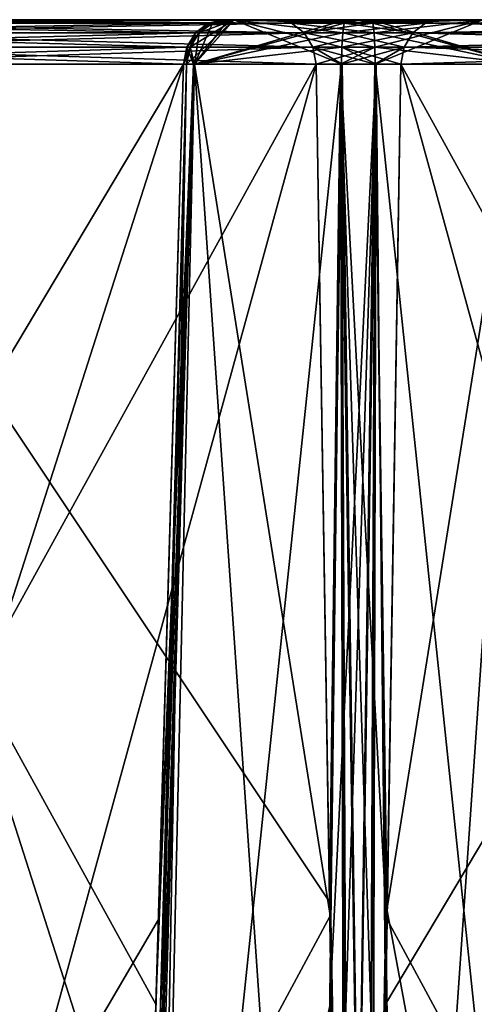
# Model space of a CAD drawing. Header units: inches. Extents: x -11.1 to 11.1, y -2.2 to 7.8.
# Tile 488 of 656: x -6.722 to -6.424, y 0.205 to 0.85. Entities that reach past the tile are written whole.
import ezdxf

# ---------------------------------------------------------------- set-up
doc = ezdxf.new("R2010")
doc.units = ezdxf.units.IN
doc.header["$LTSCALE"] = 93.866667
doc.header["$MEASUREMENT"] = 0
for name, color, linetype in [('2351', 7, 'CONTINUOUS'), ('2514', 7, 'CONTINUOUS'), ('2516', 7, 'CONTINUOUS'), ('2534', 7, 'CONTINUOUS'), ('2536', 7, 'CONTINUOUS'), ('3536', 7, 'CONTINUOUS'), ('3537', 7, 'CONTINUOUS'), ('3539', 7, 'CONTINUOUS'), ('3540', 7, 'CONTINUOUS'), ('3546', 7, 'CONTINUOUS'), ('3548', 7, 'CONTINUOUS'), ('4962', 7, 'CONTINUOUS'), ('4998', 7, 'CONTINUOUS'), ('5439', 7, 'CONTINUOUS'), ('5443', 7, 'CONTINUOUS'), ('5445', 7, 'CONTINUOUS'), ('5519', 7, 'CONTINUOUS'), ('5521', 7, 'CONTINUOUS'), ('5525', 7, 'CONTINUOUS'), ('5938', 7, 'CONTINUOUS'), ('5939', 7, 'CONTINUOUS'), ('5948', 7, 'CONTINUOUS'), ('5949', 7, 'CONTINUOUS'), ('5953', 7, 'CONTINUOUS'), ('5954', 7, 'CONTINUOUS'), ('5955', 7, 'CONTINUOUS'), ('5962', 7, 'CONTINUOUS'), ('5963', 7, 'CONTINUOUS'), ('5964', 7, 'CONTINUOUS')]:
    doc.layers.add(name, color=color, linetype=linetype)

msp = doc.modelspace()

# ---------------------------------------------------------------- linework, layer by layer
at = {"layer": '2351', "linetype": 'Continuous'}
for points in [[(-6.58876, 0.85, 1.91427), (-6.94626, 0.85, 2.53349), (-6.91124, 0.85, 2.55371), (-6.58876, 0.85, 1.91427)], [(-6.94626, 0.85, -2.53154), (-6.58876, 0.85, -1.91232), (-6.91124, 0.85, -2.55176), (-6.94626, 0.85, -2.53154)], [(-6.55374, 0.85, 1.93449), (-6.58876, 0.85, 1.91427), (-6.91124, 0.85, 2.55371), (-6.55374, 0.85, 1.93449)], [(-6.91124, 0.85, -2.55176), (-6.58876, 0.85, -1.91232), (-6.55374, 0.85, -1.93254), (-6.91124, 0.85, -2.55176)], [(-6.57807, 0.85, 1.87661), (-6.58876, 0.85, 1.91427), (-6.55374, 0.85, 1.93449), (-6.57807, 0.85, 1.87661)], [(-6.58876, 0.85, -1.91232), (-6.57815, 0.85, -1.87653), (-6.55374, 0.85, -1.93254), (-6.58876, 0.85, -1.91232)], [(-6.58547, 0.85, 1.84063), (-6.57807, 0.85, 1.87661), (-6.58156, 0.85, 1.75388), (-6.58547, 0.85, 1.84063)], [(-6.58547, 0.85, -1.83868), (-6.58157, 0.85, -1.75194), (-6.57815, 0.85, -1.87653), (-6.58547, 0.85, -1.83868)], [(-6.58157, 0.85, -1.75194), (-6.5084, 0.85, -1.70518), (-6.57815, 0.85, -1.87653), (-6.58157, 0.85, -1.75194)], [(-6.58156, 0.85, 1.75388), (-6.57807, 0.85, 1.87661), (-6.55374, 0.85, 1.93449), (-6.58156, 0.85, 1.75388)], [(-6.5084, 0.85, 1.70713), (-6.58156, 0.85, 1.75388), (-6.52804, 0.85, 1.9074), (-6.5084, 0.85, 1.70713)], [(-6.52804, 0.85, 1.9074), (-6.58156, 0.85, 1.75388), (-6.55374, 0.85, 1.93449), (-6.52804, 0.85, 1.9074)], [(-6.57815, 0.85, -1.87653), (-6.5084, 0.85, -1.70518), (-6.55374, 0.85, -1.93254), (-6.57815, 0.85, -1.87653)], [(-6.55374, 0.85, -1.93254), (-6.5084, 0.85, -1.70518), (-6.52647, 0.85, -1.90446), (-6.55374, 0.85, -1.93254)], [(-6.4916, 0.85, 1.89482), (-6.5084, 0.85, 1.70713), (-6.52804, 0.85, 1.9074), (-6.4916, 0.85, 1.89482)], [(-6.52647, 0.85, -1.90446), (-6.5084, 0.85, -1.70518), (-6.4916, 0.85, -1.89287), (-6.52647, 0.85, -1.90446)], [(-6.47196, 0.85, 1.69454), (-6.5084, 0.85, 1.70713), (-6.4916, 0.85, 1.89482), (-6.47196, 0.85, 1.69454)], [(-6.5084, 0.85, -1.70518), (-6.47353, 0.85, -1.69359), (-6.4916, 0.85, -1.89287), (-6.5084, 0.85, -1.70518)], [(-6.41843, 0.85, 1.84805), (-6.47196, 0.85, 1.69454), (-6.4916, 0.85, 1.89482), (-6.41843, 0.85, 1.84805)], [(-6.47353, 0.85, -1.69359), (-6.44626, 0.85, -1.66551), (-6.4916, 0.85, -1.89287), (-6.47353, 0.85, -1.69359)], [(-6.4916, 0.85, -1.89287), (-6.44626, 0.85, -1.66551), (-6.42185, 0.85, -1.72152), (-6.4916, 0.85, -1.89287)], [(-6.41844, 0.85, -1.84613), (-6.4916, 0.85, -1.89287), (-6.42185, 0.85, -1.72152), (-6.41844, 0.85, -1.84613)], [(-6.44626, 0.85, 1.66746), (-6.47196, 0.85, 1.69454), (-6.41843, 0.85, 1.84805), (-6.44626, 0.85, 1.66746)], [(-6.08876, 0.85, 1.04824), (-6.44626, 0.85, 1.66746), (-6.41124, 0.85, 1.68768), (-6.08876, 0.85, 1.04824)], [(-6.41124, 0.85, 1.68768), (-6.44626, 0.85, 1.66746), (-6.42193, 0.85, 1.72534), (-6.41124, 0.85, 1.68768)], [(-6.42193, 0.85, 1.72534), (-6.44626, 0.85, 1.66746), (-6.41843, 0.85, 1.84805), (-6.42193, 0.85, 1.72534)], [(-6.44626, 0.85, -1.66551), (-6.08876, 0.85, -1.04629), (-6.41124, 0.85, -1.68573), (-6.44626, 0.85, -1.66551)], [(-6.42185, 0.85, -1.72152), (-6.44626, 0.85, -1.66551), (-6.41124, 0.85, -1.68573), (-6.42185, 0.85, -1.72152)]]:
    msp.add_3dface(points, dxfattribs=at)
at = {"layer": '2514', "linetype": 'Continuous'}
for points in [[(-6.86724, 0.20508, -2.56776), (-6.88527, 0.82079, -2.56675), (-6.52776, 0.82079, -1.94753), (-6.86724, 0.20508, -2.56776)], [(-6.85101, -0.355, -2.569), (-6.86724, 0.20508, -2.56776), (-6.52776, 0.82079, -1.94753), (-6.85101, -0.355, -2.569)], [(-6.5188, 0.26222, -1.96126), (-6.85101, -0.355, -2.569), (-6.52776, 0.82079, -1.94753), (-6.5188, 0.26222, -1.96126)], [(-6.50869, -0.355, -1.97608), (-6.85101, -0.355, -2.569), (-6.5188, 0.26222, -1.96126), (-6.50869, -0.355, -1.97608)]]:
    msp.add_3dface(points, dxfattribs=at)
at = {"layer": '2516', "linetype": 'Continuous'}
for points in [[(-6.98114, 0.26581, -2.5029), (-6.64899, -0.355, -1.89508), (-6.97224, 0.82079, -2.51654), (-6.98114, 0.26581, -2.5029)], [(-6.63278, 0.20466, -1.89631), (-6.61473, 0.82079, -1.89732), (-6.97224, 0.82079, -2.51654), (-6.63278, 0.20466, -1.89631)], [(-6.64899, -0.355, -1.89508), (-6.63278, 0.20466, -1.89631), (-6.97224, 0.82079, -2.51654), (-6.64899, -0.355, -1.89508)], [(-6.48123, 0.26023, -1.63674), (-6.14899, -0.355, -1.02905), (-6.47224, 0.82079, -1.65052), (-6.48123, 0.26023, -1.63674)], [(-6.13276, 0.20508, -1.03029), (-6.11473, 0.82079, -1.0313), (-6.47224, 0.82079, -1.65052), (-6.13276, 0.20508, -1.03029)], [(-6.14899, -0.355, -1.02905), (-6.13276, 0.20508, -1.03029), (-6.47224, 0.82079, -1.65052), (-6.14899, -0.355, -1.02905)], [(-6.99131, -0.355, -2.488), (-6.64899, -0.355, -1.89508), (-6.98114, 0.26581, -2.5029), (-6.99131, -0.355, -2.488)], [(-6.49131, -0.355, -1.62198), (-6.14899, -0.355, -1.02905), (-6.48123, 0.26023, -1.63674), (-6.49131, -0.355, -1.62198)]]:
    msp.add_3dface(points, dxfattribs=at)
at = {"layer": '2534', "linetype": 'Continuous'}
for points in [[(-6.99131, -0.355, 2.48995), (-6.98213, 0.20508, 2.50338), (-6.61473, 0.82079, 1.89927), (-6.99131, -0.355, 2.48995)], [(-6.63116, 0.26023, 1.89837), (-6.99131, -0.355, 2.48995), (-6.61473, 0.82079, 1.89927), (-6.63116, 0.26023, 1.89837)], [(-6.98213, 0.20508, 2.50338), (-6.97224, 0.82079, 2.51849), (-6.61473, 0.82079, 1.89927), (-6.98213, 0.20508, 2.50338)], [(-6.49131, -0.355, 1.62392), (-6.48214, 0.20466, 1.63734), (-6.11473, 0.82079, 1.03325), (-6.49131, -0.355, 1.62392)], [(-6.131, 0.26581, 1.03235), (-6.49131, -0.355, 1.62392), (-6.11473, 0.82079, 1.03325), (-6.131, 0.26581, 1.03235)], [(-6.48214, 0.20466, 1.63734), (-6.47224, 0.82079, 1.65247), (-6.11473, 0.82079, 1.03325), (-6.48214, 0.20466, 1.63734)], [(-6.14899, -0.355, 1.031), (-6.49131, -0.355, 1.62392), (-6.131, 0.26581, 1.03235), (-6.14899, -0.355, 1.031)], [(-6.64899, -0.355, 1.89702), (-6.99131, -0.355, 2.48995), (-6.63116, 0.26023, 1.89837), (-6.64899, -0.355, 1.89702)]]:
    msp.add_3dface(points, dxfattribs=at)
at = {"layer": '2536', "linetype": 'Continuous'}
for points in [[(-6.51895, 0.27184, 1.96298), (-6.52776, 0.82079, 1.94948), (-6.88527, 0.82079, 2.5687), (-6.51895, 0.27184, 1.96298)], [(-6.50869, -0.355, 1.97802), (-6.51895, 0.27184, 1.96298), (-6.88527, 0.82079, 2.5687), (-6.50869, -0.355, 1.97802)], [(-6.869, 0.26581, 2.5696), (-6.50869, -0.355, 1.97802), (-6.88527, 0.82079, 2.5687), (-6.869, 0.26581, 2.5696)], [(-6.85101, -0.355, 2.57095), (-6.50869, -0.355, 1.97802), (-6.869, 0.26581, 2.5696), (-6.85101, -0.355, 2.57095)]]:
    msp.add_3dface(points, dxfattribs=at)
at = {"layer": '3536', "linetype": 'Continuous'}
for points in [[(-6.95605, 0.84779, -2.52589), (-6.96439, 0.84149, -2.52107), (-6.60689, 0.84149, -1.90185), (-6.95605, 0.84779, -2.52589)], [(-6.58876, 0.85, -1.91232), (-6.94626, 0.85, -2.53154), (-6.95605, 0.84779, -2.52589), (-6.58876, 0.85, -1.91232)], [(-6.58876, 0.85, -1.91232), (-6.95605, 0.84779, -2.52589), (-6.59854, 0.84779, -1.90667), (-6.58876, 0.85, -1.91232)], [(-6.59854, 0.84779, -1.90667), (-6.95605, 0.84779, -2.52589), (-6.60689, 0.84149, -1.90185), (-6.59854, 0.84779, -1.90667)], [(-6.96439, 0.84149, -2.52107), (-6.97007, 0.83202, -2.51779), (-6.61256, 0.83202, -1.89858), (-6.96439, 0.84149, -2.52107)], [(-6.60689, 0.84149, -1.90185), (-6.96439, 0.84149, -2.52107), (-6.61256, 0.83202, -1.89858), (-6.60689, 0.84149, -1.90185)], [(-6.97224, 0.82079, -2.51654), (-6.61473, 0.82079, -1.89732), (-6.61256, 0.83202, -1.89858), (-6.97224, 0.82079, -2.51654)], [(-6.97007, 0.83202, -2.51779), (-6.97224, 0.82079, -2.51654), (-6.61256, 0.83202, -1.89858), (-6.97007, 0.83202, -2.51779)]]:
    msp.add_3dface(points, dxfattribs=at)
at = {"layer": '3537', "linetype": 'Continuous'}
for points in [[(-6.45605, 0.84779, -1.65986), (-6.46439, 0.84149, -1.65504), (-6.10689, 0.84149, -1.03583), (-6.45605, 0.84779, -1.65986)], [(-6.08876, 0.85, -1.04629), (-6.44626, 0.85, -1.66551), (-6.45605, 0.84779, -1.65986), (-6.08876, 0.85, -1.04629)], [(-6.08876, 0.85, -1.04629), (-6.45605, 0.84779, -1.65986), (-6.09854, 0.84779, -1.04064), (-6.08876, 0.85, -1.04629)], [(-6.09854, 0.84779, -1.04064), (-6.45605, 0.84779, -1.65986), (-6.10689, 0.84149, -1.03583), (-6.09854, 0.84779, -1.04064)], [(-6.46439, 0.84149, -1.65504), (-6.47007, 0.83202, -1.65177), (-6.11256, 0.83202, -1.03255), (-6.46439, 0.84149, -1.65504)], [(-6.10689, 0.84149, -1.03583), (-6.46439, 0.84149, -1.65504), (-6.11256, 0.83202, -1.03255), (-6.10689, 0.84149, -1.03583)], [(-6.47224, 0.82079, -1.65052), (-6.11473, 0.82079, -1.0313), (-6.11256, 0.83202, -1.03255), (-6.47224, 0.82079, -1.65052)], [(-6.47007, 0.83202, -1.65177), (-6.47224, 0.82079, -1.65052), (-6.11256, 0.83202, -1.03255), (-6.47007, 0.83202, -1.65177)]]:
    msp.add_3dface(points, dxfattribs=at)
at = {"layer": '3539', "linetype": 'Continuous'}
for points in [[(-6.09854, 0.84779, 1.04259), (-6.10689, 0.84149, 1.03778), (-6.46439, 0.84149, 1.65699), (-6.09854, 0.84779, 1.04259)], [(-6.45605, 0.84779, 1.66181), (-6.09854, 0.84779, 1.04259), (-6.46439, 0.84149, 1.65699), (-6.45605, 0.84779, 1.66181)], [(-6.44626, 0.85, 1.66746), (-6.09854, 0.84779, 1.04259), (-6.45605, 0.84779, 1.66181), (-6.44626, 0.85, 1.66746)], [(-6.44626, 0.85, 1.66746), (-6.08876, 0.85, 1.04824), (-6.09854, 0.84779, 1.04259), (-6.44626, 0.85, 1.66746)], [(-6.10689, 0.84149, 1.03778), (-6.11256, 0.83202, 1.0345), (-6.47007, 0.83202, 1.65372), (-6.10689, 0.84149, 1.03778)], [(-6.46439, 0.84149, 1.65699), (-6.10689, 0.84149, 1.03778), (-6.47007, 0.83202, 1.65372), (-6.46439, 0.84149, 1.65699)], [(-6.11473, 0.82079, 1.03325), (-6.47224, 0.82079, 1.65247), (-6.47007, 0.83202, 1.65372), (-6.11473, 0.82079, 1.03325)], [(-6.11256, 0.83202, 1.0345), (-6.11473, 0.82079, 1.03325), (-6.47007, 0.83202, 1.65372), (-6.11256, 0.83202, 1.0345)]]:
    msp.add_3dface(points, dxfattribs=at)
at = {"layer": '3540', "linetype": 'Continuous'}
for points in [[(-6.59854, 0.84779, 1.90862), (-6.60689, 0.84149, 1.9038), (-6.96439, 0.84149, 2.52302), (-6.59854, 0.84779, 1.90862)], [(-6.95605, 0.84779, 2.52784), (-6.59854, 0.84779, 1.90862), (-6.96439, 0.84149, 2.52302), (-6.95605, 0.84779, 2.52784)], [(-6.94626, 0.85, 2.53349), (-6.59854, 0.84779, 1.90862), (-6.95605, 0.84779, 2.52784), (-6.94626, 0.85, 2.53349)], [(-6.94626, 0.85, 2.53349), (-6.58876, 0.85, 1.91427), (-6.59854, 0.84779, 1.90862), (-6.94626, 0.85, 2.53349)], [(-6.60689, 0.84149, 1.9038), (-6.61256, 0.83202, 1.90052), (-6.97007, 0.83202, 2.51974), (-6.60689, 0.84149, 1.9038)], [(-6.96439, 0.84149, 2.52302), (-6.60689, 0.84149, 1.9038), (-6.97007, 0.83202, 2.51974), (-6.96439, 0.84149, 2.52302)], [(-6.61473, 0.82079, 1.89927), (-6.97224, 0.82079, 2.51849), (-6.97007, 0.83202, 2.51974), (-6.61473, 0.82079, 1.89927)], [(-6.61256, 0.83202, 1.90052), (-6.61473, 0.82079, 1.89927), (-6.97007, 0.83202, 2.51974), (-6.61256, 0.83202, 1.90052)]]:
    msp.add_3dface(points, dxfattribs=at)
at = {"layer": '3546', "linetype": 'Continuous'}
for points in [[(-6.91124, 0.85, -2.55176), (-6.55374, 0.85, -1.93254), (-6.54395, 0.84779, -1.93819), (-6.91124, 0.85, -2.55176)], [(-6.91124, 0.85, -2.55176), (-6.54395, 0.84779, -1.93819), (-6.90146, 0.84779, -2.55741), (-6.91124, 0.85, -2.55176)], [(-6.90146, 0.84779, -2.55741), (-6.54395, 0.84779, -1.93819), (-6.89311, 0.84149, -2.56222), (-6.90146, 0.84779, -2.55741)], [(-6.54395, 0.84779, -1.93819), (-6.53561, 0.84149, -1.94301), (-6.89311, 0.84149, -2.56222), (-6.54395, 0.84779, -1.93819)], [(-6.89311, 0.84149, -2.56222), (-6.53561, 0.84149, -1.94301), (-6.88744, 0.83202, -2.5655), (-6.89311, 0.84149, -2.56222)], [(-6.53561, 0.84149, -1.94301), (-6.52993, 0.83202, -1.94628), (-6.88744, 0.83202, -2.5655), (-6.53561, 0.84149, -1.94301)], [(-6.52776, 0.82079, -1.94753), (-6.88527, 0.82079, -2.56675), (-6.88744, 0.83202, -2.5655), (-6.52776, 0.82079, -1.94753)], [(-6.52993, 0.83202, -1.94628), (-6.52776, 0.82079, -1.94753), (-6.88744, 0.83202, -2.5655), (-6.52993, 0.83202, -1.94628)]]:
    msp.add_3dface(points, dxfattribs=at)
at = {"layer": '3548', "linetype": 'Continuous'}
for points in [[(-6.55374, 0.85, 1.93449), (-6.91124, 0.85, 2.55371), (-6.90146, 0.84779, 2.55936), (-6.55374, 0.85, 1.93449)], [(-6.55374, 0.85, 1.93449), (-6.90146, 0.84779, 2.55936), (-6.54395, 0.84779, 1.94014), (-6.55374, 0.85, 1.93449)], [(-6.90146, 0.84779, 2.55936), (-6.89311, 0.84149, 2.56417), (-6.53561, 0.84149, 1.94496), (-6.90146, 0.84779, 2.55936)], [(-6.54395, 0.84779, 1.94014), (-6.90146, 0.84779, 2.55936), (-6.53561, 0.84149, 1.94496), (-6.54395, 0.84779, 1.94014)], [(-6.89311, 0.84149, 2.56417), (-6.88744, 0.83202, 2.56745), (-6.52993, 0.83202, 1.94823), (-6.89311, 0.84149, 2.56417)], [(-6.53561, 0.84149, 1.94496), (-6.89311, 0.84149, 2.56417), (-6.52993, 0.83202, 1.94823), (-6.53561, 0.84149, 1.94496)], [(-6.88744, 0.83202, 2.56745), (-6.88527, 0.82079, 2.5687), (-6.52993, 0.83202, 1.94823), (-6.88744, 0.83202, 2.56745)], [(-6.88527, 0.82079, 2.5687), (-6.52776, 0.82079, 1.94948), (-6.52993, 0.83202, 1.94823), (-6.88527, 0.82079, 2.5687)]]:
    msp.add_3dface(points, dxfattribs=at)
at = {"layer": '4962', "linetype": 'Continuous'}
for points in [[(-6.63423, -0.355, -1.72153), (-6.52616, -0.355, -1.64625), (-6.60757, 0.82079, -1.73692), (-6.63423, -0.355, -1.72153)], [(-6.62983, 0.20466, -1.85233), (-6.63423, -0.355, -1.72153), (-6.61268, 0.82079, -1.8513), (-6.62983, 0.20466, -1.85233)], [(-6.61268, 0.82079, -1.8513), (-6.63423, -0.355, -1.72153), (-6.60757, 0.82079, -1.73692), (-6.61268, 0.82079, -1.8513)], [(-6.51803, 0.26023, -1.66131), (-6.51107, 0.82079, -1.67531), (-6.60757, 0.82079, -1.73692), (-6.51803, 0.26023, -1.66131)], [(-6.52616, -0.355, -1.64625), (-6.51803, 0.26023, -1.66131), (-6.60757, 0.82079, -1.73692), (-6.52616, -0.355, -1.64625)], [(-6.48199, 0.26222, -1.93669), (-6.48893, 0.82079, -1.92274), (-6.39243, 0.82079, -1.86113), (-6.48199, 0.26222, -1.93669)], [(-6.47384, -0.355, -1.9518), (-6.48199, 0.26222, -1.93669), (-6.39243, 0.82079, -1.86113), (-6.47384, -0.355, -1.9518)], [(-6.36577, -0.355, -1.87653), (-6.47384, -0.355, -1.9518), (-6.39243, 0.82079, -1.86113), (-6.36577, -0.355, -1.87653)]]:
    msp.add_3dface(points, dxfattribs=at)
at = {"layer": '4998', "linetype": 'Continuous'}
for points in [[(-6.64539, -0.355, 1.85471), (-6.62828, 0.26023, 1.85422), (-6.60757, 0.82079, 1.73887), (-6.64539, -0.355, 1.85471)], [(-6.63423, -0.355, 1.72347), (-6.64539, -0.355, 1.85471), (-6.60757, 0.82079, 1.73887), (-6.63423, -0.355, 1.72347)], [(-6.51875, 0.20466, 1.66189), (-6.63423, -0.355, 1.72347), (-6.51107, 0.82079, 1.67726), (-6.51875, 0.20466, 1.66189)], [(-6.51107, 0.82079, 1.67726), (-6.63423, -0.355, 1.72347), (-6.60757, 0.82079, 1.73887), (-6.51107, 0.82079, 1.67726)], [(-6.62828, 0.26023, 1.85422), (-6.61268, 0.82079, 1.85325), (-6.60757, 0.82079, 1.73887), (-6.62828, 0.26023, 1.85422)], [(-6.48212, 0.27184, 1.9384), (-6.36577, -0.355, 1.87847), (-6.48893, 0.82079, 1.92469), (-6.48212, 0.27184, 1.9384)], [(-6.48893, 0.82079, 1.92469), (-6.36577, -0.355, 1.87847), (-6.39243, 0.82079, 1.86308), (-6.48893, 0.82079, 1.92469)], [(-6.47384, -0.355, 1.95375), (-6.36577, -0.355, 1.87847), (-6.48212, 0.27184, 1.9384), (-6.47384, -0.355, 1.95375)]]:
    msp.add_3dface(points, dxfattribs=at)
at = {"layer": '5439', "linetype": 'Continuous'}
for points in [[(-6.5188, 0.26222, -1.96126), (-6.52776, 0.82079, -1.94753), (-6.51072, 0.82088, -1.92998), (-6.5188, 0.26222, -1.96126)], [(-6.50869, -0.355, -1.97608), (-6.5188, 0.26222, -1.96126), (-6.51072, 0.82088, -1.92998), (-6.50869, -0.355, -1.97608)], [(-6.49397, -0.35523, -1.96006), (-6.50869, -0.355, -1.97608), (-6.51072, 0.82088, -1.92998), (-6.49397, -0.35523, -1.96006)], [(-6.48893, 0.82079, -1.92274), (-6.49397, -0.35523, -1.96006), (-6.51072, 0.82088, -1.92998), (-6.48893, 0.82079, -1.92274)], [(-6.48893, 0.82079, -1.92274), (-6.48199, 0.26222, -1.93669), (-6.49397, -0.35523, -1.96006), (-6.48893, 0.82079, -1.92274)], [(-6.47384, -0.355, -1.9518), (-6.49397, -0.35523, -1.96006), (-6.48199, 0.26222, -1.93669), (-6.47384, -0.355, -1.9518)]]:
    msp.add_3dface(points, dxfattribs=at)
at = {"layer": '5443', "linetype": 'Continuous'}
for points in [[(-6.63278, 0.20466, -1.89631), (-6.64899, -0.355, -1.89508), (-6.6081, 0.82088, -1.87495), (-6.63278, 0.20466, -1.89631)], [(-6.64899, -0.355, -1.89508), (-6.64247, -0.35518, -1.87432), (-6.6081, 0.82088, -1.87495), (-6.64899, -0.355, -1.89508)], [(-6.64539, -0.355, -1.85276), (-6.62983, 0.20466, -1.85233), (-6.6081, 0.82088, -1.87495), (-6.64539, -0.355, -1.85276)], [(-6.64247, -0.35518, -1.87432), (-6.64539, -0.355, -1.85276), (-6.6081, 0.82088, -1.87495), (-6.64247, -0.35518, -1.87432)], [(-6.61473, 0.82079, -1.89732), (-6.63278, 0.20466, -1.89631), (-6.6081, 0.82088, -1.87495), (-6.61473, 0.82079, -1.89732)], [(-6.62983, 0.20466, -1.85233), (-6.61268, 0.82079, -1.8513), (-6.6081, 0.82088, -1.87495), (-6.62983, 0.20466, -1.85233)]]:
    msp.add_3dface(points, dxfattribs=at)
at = {"layer": '5445', "linetype": 'Continuous'}
for points in [[(-6.51107, 0.82079, -1.67531), (-6.51803, 0.26023, -1.66131), (-6.50603, -0.35523, -1.63799), (-6.51107, 0.82079, -1.67531)], [(-6.51107, 0.82079, -1.67531), (-6.50603, -0.35523, -1.63799), (-6.48928, 0.82088, -1.66807), (-6.51107, 0.82079, -1.67531)], [(-6.50603, -0.35523, -1.63799), (-6.49131, -0.355, -1.62198), (-6.48928, 0.82088, -1.66807), (-6.50603, -0.35523, -1.63799)], [(-6.49131, -0.355, -1.62198), (-6.48123, 0.26023, -1.63674), (-6.48928, 0.82088, -1.66807), (-6.49131, -0.355, -1.62198)], [(-6.48123, 0.26023, -1.63674), (-6.47224, 0.82079, -1.65052), (-6.48928, 0.82088, -1.66807), (-6.48123, 0.26023, -1.63674)], [(-6.52616, -0.355, -1.64625), (-6.50603, -0.35523, -1.63799), (-6.51803, 0.26023, -1.66131), (-6.52616, -0.355, -1.64625)]]:
    msp.add_3dface(points, dxfattribs=at)
at = {"layer": '5519', "linetype": 'Continuous'}
for points in [[(-6.52616, -0.355, 1.6482), (-6.51875, 0.20466, 1.66189), (-6.48829, 0.82088, 1.66939), (-6.52616, -0.355, 1.6482)], [(-6.50603, -0.35518, 1.63994), (-6.52616, -0.355, 1.6482), (-6.48829, 0.82088, 1.66939), (-6.50603, -0.35518, 1.63994)], [(-6.51875, 0.20466, 1.66189), (-6.51107, 0.82079, 1.67726), (-6.48829, 0.82088, 1.66939), (-6.51875, 0.20466, 1.66189)], [(-6.49131, -0.355, 1.62392), (-6.50603, -0.35518, 1.63994), (-6.48829, 0.82088, 1.66939), (-6.49131, -0.355, 1.62392)], [(-6.48214, 0.20466, 1.63734), (-6.49131, -0.355, 1.62392), (-6.48829, 0.82088, 1.66939), (-6.48214, 0.20466, 1.63734)], [(-6.47224, 0.82079, 1.65247), (-6.48214, 0.20466, 1.63734), (-6.48829, 0.82088, 1.66939), (-6.47224, 0.82079, 1.65247)]]:
    msp.add_3dface(points, dxfattribs=at)
at = {"layer": '5521', "linetype": 'Continuous'}
for points in [[(-6.64899, -0.355, 1.89702), (-6.63116, 0.26023, 1.89837), (-6.60805, 0.82088, 1.87574), (-6.64899, -0.355, 1.89702)], [(-6.64248, -0.35523, 1.87627), (-6.64899, -0.355, 1.89702), (-6.60805, 0.82088, 1.87574), (-6.64248, -0.35523, 1.87627)], [(-6.61268, 0.82079, 1.85325), (-6.64248, -0.35523, 1.87627), (-6.60805, 0.82088, 1.87574), (-6.61268, 0.82079, 1.85325)], [(-6.61268, 0.82079, 1.85325), (-6.62828, 0.26023, 1.85422), (-6.64248, -0.35523, 1.87627), (-6.61268, 0.82079, 1.85325)], [(-6.63116, 0.26023, 1.89837), (-6.61473, 0.82079, 1.89927), (-6.60805, 0.82088, 1.87574), (-6.63116, 0.26023, 1.89837)], [(-6.64539, -0.355, 1.85471), (-6.64248, -0.35523, 1.87627), (-6.62828, 0.26023, 1.85422), (-6.64539, -0.355, 1.85471)]]:
    msp.add_3dface(points, dxfattribs=at)
at = {"layer": '5525', "linetype": 'Continuous'}
for points in [[(-6.52776, 0.82079, 1.94948), (-6.51895, 0.27184, 1.96298), (-6.51171, 0.82088, 1.93256), (-6.52776, 0.82079, 1.94948)], [(-6.51895, 0.27184, 1.96298), (-6.50869, -0.355, 1.97802), (-6.51171, 0.82088, 1.93256), (-6.51895, 0.27184, 1.96298)], [(-6.50869, -0.355, 1.97802), (-6.49397, -0.35518, 1.96201), (-6.51171, 0.82088, 1.93256), (-6.50869, -0.355, 1.97802)], [(-6.47384, -0.355, 1.95375), (-6.48212, 0.27184, 1.9384), (-6.51171, 0.82088, 1.93256), (-6.47384, -0.355, 1.95375)], [(-6.49397, -0.35518, 1.96201), (-6.47384, -0.355, 1.95375), (-6.51171, 0.82088, 1.93256), (-6.49397, -0.35518, 1.96201)], [(-6.48212, 0.27184, 1.9384), (-6.48893, 0.82079, 1.92469), (-6.51171, 0.82088, 1.93256), (-6.48212, 0.27184, 1.9384)]]:
    msp.add_3dface(points, dxfattribs=at)
at = {"layer": '5938', "linetype": 'Continuous'}
for points in [[(-6.52804, 0.85, 1.9074), (-6.55374, 0.85, 1.93449), (-6.54395, 0.84779, 1.94014), (-6.52804, 0.85, 1.9074)], [(-6.4916, 0.85, 1.89482), (-6.52804, 0.85, 1.9074), (-6.54395, 0.84779, 1.94014), (-6.4916, 0.85, 1.89482)], [(-6.4916, 0.85, 1.89482), (-6.54395, 0.84779, 1.94014), (-6.4906, 0.84779, 1.90608), (-6.4916, 0.85, 1.89482)], [(-6.54395, 0.84779, 1.94014), (-6.53561, 0.84149, 1.94496), (-6.4906, 0.84779, 1.90608), (-6.54395, 0.84779, 1.94014)], [(-6.4906, 0.84779, 1.90608), (-6.53561, 0.84149, 1.94496), (-6.48974, 0.84149, 1.91567), (-6.4906, 0.84779, 1.90608)], [(-6.53561, 0.84149, 1.94496), (-6.52993, 0.83202, 1.94823), (-6.48974, 0.84149, 1.91567), (-6.53561, 0.84149, 1.94496)], [(-6.48974, 0.84149, 1.91567), (-6.52993, 0.83202, 1.94823), (-6.48915, 0.83202, 1.9222), (-6.48974, 0.84149, 1.91567)], [(-6.52993, 0.83202, 1.94823), (-6.52776, 0.82079, 1.94948), (-6.48915, 0.83202, 1.9222), (-6.52993, 0.83202, 1.94823)], [(-6.52776, 0.82079, 1.94948), (-6.51171, 0.82088, 1.93256), (-6.48915, 0.83202, 1.9222), (-6.52776, 0.82079, 1.94948)], [(-6.51171, 0.82088, 1.93256), (-6.48893, 0.82079, 1.92469), (-6.48915, 0.83202, 1.9222), (-6.51171, 0.82088, 1.93256)]]:
    msp.add_3dface(points, dxfattribs=at)
at = {"layer": '5939', "linetype": 'Continuous'}
for points in [[(-6.61268, 0.82079, 1.85325), (-6.58156, 0.85, 1.75388), (-6.60757, 0.82079, 1.73887), (-6.61268, 0.82079, 1.85325)], [(-6.58156, 0.85, 1.75388), (-6.61268, 0.82079, 1.85325), (-6.6104, 0.83202, 1.85219), (-6.58156, 0.85, 1.75388)], [(-6.60446, 0.84149, 1.84944), (-6.58156, 0.85, 1.75388), (-6.6104, 0.83202, 1.85219), (-6.60446, 0.84149, 1.84944)], [(-6.58156, 0.85, 1.75388), (-6.5084, 0.85, 1.70713), (-6.60757, 0.82079, 1.73887), (-6.58156, 0.85, 1.75388)], [(-6.60757, 0.82079, 1.73887), (-6.5084, 0.85, 1.70713), (-6.5094, 0.84779, 1.69587), (-6.60757, 0.82079, 1.73887)], [(-6.51026, 0.84149, 1.68628), (-6.60757, 0.82079, 1.73887), (-6.5094, 0.84779, 1.69587), (-6.51026, 0.84149, 1.68628)], [(-6.59572, 0.84779, 1.84538), (-6.58156, 0.85, 1.75388), (-6.60446, 0.84149, 1.84944), (-6.59572, 0.84779, 1.84538)], [(-6.58547, 0.85, 1.84063), (-6.58156, 0.85, 1.75388), (-6.59572, 0.84779, 1.84538), (-6.58547, 0.85, 1.84063)], [(-6.51085, 0.83202, 1.67975), (-6.60757, 0.82079, 1.73887), (-6.51026, 0.84149, 1.68628), (-6.51085, 0.83202, 1.67975)], [(-6.51107, 0.82079, 1.67726), (-6.60757, 0.82079, 1.73887), (-6.51085, 0.83202, 1.67975), (-6.51107, 0.82079, 1.67726)]]:
    msp.add_3dface(points, dxfattribs=at)
at = {"layer": '5948', "linetype": 'Continuous'}
for points in [[(-6.58157, 0.85, -1.75194), (-6.58547, 0.85, -1.83868), (-6.60757, 0.82079, -1.73692), (-6.58157, 0.85, -1.75194)], [(-6.51107, 0.82079, -1.67531), (-6.58157, 0.85, -1.75194), (-6.60757, 0.82079, -1.73692), (-6.51107, 0.82079, -1.67531)], [(-6.60757, 0.82079, -1.73692), (-6.58547, 0.85, -1.83868), (-6.59572, 0.84779, -1.84343), (-6.60757, 0.82079, -1.73692)], [(-6.60446, 0.84149, -1.84749), (-6.60757, 0.82079, -1.73692), (-6.59572, 0.84779, -1.84343), (-6.60446, 0.84149, -1.84749)], [(-6.5084, 0.85, -1.70518), (-6.58157, 0.85, -1.75194), (-6.5094, 0.84779, -1.69393), (-6.5084, 0.85, -1.70518)], [(-6.58157, 0.85, -1.75194), (-6.51107, 0.82079, -1.67531), (-6.51085, 0.83202, -1.6778), (-6.58157, 0.85, -1.75194)], [(-6.5094, 0.84779, -1.69393), (-6.58157, 0.85, -1.75194), (-6.51026, 0.84149, -1.68433), (-6.5094, 0.84779, -1.69393)], [(-6.51026, 0.84149, -1.68433), (-6.58157, 0.85, -1.75194), (-6.51085, 0.83202, -1.6778), (-6.51026, 0.84149, -1.68433)], [(-6.6104, 0.83202, -1.85024), (-6.60757, 0.82079, -1.73692), (-6.60446, 0.84149, -1.84749), (-6.6104, 0.83202, -1.85024)], [(-6.61268, 0.82079, -1.8513), (-6.60757, 0.82079, -1.73692), (-6.6104, 0.83202, -1.85024), (-6.61268, 0.82079, -1.8513)]]:
    msp.add_3dface(points, dxfattribs=at)
at = {"layer": '5949', "linetype": 'Continuous'}
for points in [[(-6.55374, 0.85, -1.93254), (-6.52647, 0.85, -1.90446), (-6.4906, 0.84779, -1.90413), (-6.55374, 0.85, -1.93254)], [(-6.54395, 0.84779, -1.93819), (-6.55374, 0.85, -1.93254), (-6.4906, 0.84779, -1.90413), (-6.54395, 0.84779, -1.93819)], [(-6.53561, 0.84149, -1.94301), (-6.54395, 0.84779, -1.93819), (-6.48974, 0.84149, -1.91372), (-6.53561, 0.84149, -1.94301)], [(-6.48974, 0.84149, -1.91372), (-6.54395, 0.84779, -1.93819), (-6.4906, 0.84779, -1.90413), (-6.48974, 0.84149, -1.91372)], [(-6.52647, 0.85, -1.90446), (-6.4916, 0.85, -1.89287), (-6.4906, 0.84779, -1.90413), (-6.52647, 0.85, -1.90446)], [(-6.52993, 0.83202, -1.94628), (-6.53561, 0.84149, -1.94301), (-6.48915, 0.83202, -1.92025), (-6.52993, 0.83202, -1.94628)], [(-6.48915, 0.83202, -1.92025), (-6.53561, 0.84149, -1.94301), (-6.48974, 0.84149, -1.91372), (-6.48915, 0.83202, -1.92025)], [(-6.51072, 0.82088, -1.92998), (-6.52776, 0.82079, -1.94753), (-6.52993, 0.83202, -1.94628), (-6.51072, 0.82088, -1.92998)], [(-6.48893, 0.82079, -1.92274), (-6.51072, 0.82088, -1.92998), (-6.52993, 0.83202, -1.94628), (-6.48893, 0.82079, -1.92274)], [(-6.48893, 0.82079, -1.92274), (-6.52993, 0.83202, -1.94628), (-6.48915, 0.83202, -1.92025), (-6.48893, 0.82079, -1.92274)]]:
    msp.add_3dface(points, dxfattribs=at)
at = {"layer": '5953', "linetype": 'Continuous'}
for points in [[(-6.60689, 0.84149, 1.9038), (-6.59854, 0.84779, 1.90862), (-6.60446, 0.84149, 1.84944), (-6.60689, 0.84149, 1.9038)], [(-6.59854, 0.84779, 1.90862), (-6.59572, 0.84779, 1.84538), (-6.60446, 0.84149, 1.84944), (-6.59854, 0.84779, 1.90862)], [(-6.59854, 0.84779, 1.90862), (-6.58876, 0.85, 1.91427), (-6.59572, 0.84779, 1.84538), (-6.59854, 0.84779, 1.90862)], [(-6.58876, 0.85, 1.91427), (-6.57807, 0.85, 1.87661), (-6.59572, 0.84779, 1.84538), (-6.58876, 0.85, 1.91427)], [(-6.57807, 0.85, 1.87661), (-6.58547, 0.85, 1.84063), (-6.59572, 0.84779, 1.84538), (-6.57807, 0.85, 1.87661)], [(-6.61256, 0.83202, 1.90052), (-6.60689, 0.84149, 1.9038), (-6.6104, 0.83202, 1.85219), (-6.61256, 0.83202, 1.90052)], [(-6.60689, 0.84149, 1.9038), (-6.60446, 0.84149, 1.84944), (-6.6104, 0.83202, 1.85219), (-6.60689, 0.84149, 1.9038)], [(-6.60805, 0.82088, 1.87574), (-6.61473, 0.82079, 1.89927), (-6.61256, 0.83202, 1.90052), (-6.60805, 0.82088, 1.87574)], [(-6.61268, 0.82079, 1.85325), (-6.60805, 0.82088, 1.87574), (-6.61256, 0.83202, 1.90052), (-6.61268, 0.82079, 1.85325)], [(-6.61268, 0.82079, 1.85325), (-6.61256, 0.83202, 1.90052), (-6.6104, 0.83202, 1.85219), (-6.61268, 0.82079, 1.85325)]]:
    msp.add_3dface(points, dxfattribs=at)
at = {"layer": '5954', "linetype": 'Continuous'}
for points in [[(-6.41843, 0.85, 1.84805), (-6.4916, 0.85, 1.89482), (-6.39243, 0.82079, 1.86308), (-6.41843, 0.85, 1.84805)], [(-6.39243, 0.82079, 1.86308), (-6.4916, 0.85, 1.89482), (-6.4906, 0.84779, 1.90608), (-6.39243, 0.82079, 1.86308)], [(-6.39243, 0.82079, 1.86308), (-6.4906, 0.84779, 1.90608), (-6.48974, 0.84149, 1.91567), (-6.39243, 0.82079, 1.86308)], [(-6.39243, 0.82079, 1.86308), (-6.48974, 0.84149, 1.91567), (-6.48915, 0.83202, 1.9222), (-6.39243, 0.82079, 1.86308)], [(-6.48893, 0.82079, 1.92469), (-6.39243, 0.82079, 1.86308), (-6.48915, 0.83202, 1.9222), (-6.48893, 0.82079, 1.92469)]]:
    msp.add_3dface(points, dxfattribs=at)
at = {"layer": '5955', "linetype": 'Continuous'}
for points in [[(-6.46439, 0.84149, 1.65699), (-6.51026, 0.84149, 1.68628), (-6.5094, 0.84779, 1.69587), (-6.46439, 0.84149, 1.65699)], [(-6.5084, 0.85, 1.70713), (-6.45605, 0.84779, 1.66181), (-6.5094, 0.84779, 1.69587), (-6.5084, 0.85, 1.70713)], [(-6.45605, 0.84779, 1.66181), (-6.46439, 0.84149, 1.65699), (-6.5094, 0.84779, 1.69587), (-6.45605, 0.84779, 1.66181)], [(-6.5084, 0.85, 1.70713), (-6.47196, 0.85, 1.69454), (-6.45605, 0.84779, 1.66181), (-6.5084, 0.85, 1.70713)], [(-6.47196, 0.85, 1.69454), (-6.44626, 0.85, 1.66746), (-6.45605, 0.84779, 1.66181), (-6.47196, 0.85, 1.69454)], [(-6.47007, 0.83202, 1.65372), (-6.51085, 0.83202, 1.67975), (-6.51026, 0.84149, 1.68628), (-6.47007, 0.83202, 1.65372)], [(-6.46439, 0.84149, 1.65699), (-6.47007, 0.83202, 1.65372), (-6.51026, 0.84149, 1.68628), (-6.46439, 0.84149, 1.65699)], [(-6.48829, 0.82088, 1.66939), (-6.51107, 0.82079, 1.67726), (-6.51085, 0.83202, 1.67975), (-6.48829, 0.82088, 1.66939)], [(-6.47224, 0.82079, 1.65247), (-6.48829, 0.82088, 1.66939), (-6.51085, 0.83202, 1.67975), (-6.47224, 0.82079, 1.65247)], [(-6.47007, 0.83202, 1.65372), (-6.47224, 0.82079, 1.65247), (-6.51085, 0.83202, 1.67975), (-6.47007, 0.83202, 1.65372)]]:
    msp.add_3dface(points, dxfattribs=at)
at = {"layer": '5962', "linetype": 'Continuous'}
for points in [[(-6.46439, 0.84149, -1.65504), (-6.45605, 0.84779, -1.65986), (-6.51026, 0.84149, -1.68433), (-6.46439, 0.84149, -1.65504)], [(-6.45605, 0.84779, -1.65986), (-6.5094, 0.84779, -1.69393), (-6.51026, 0.84149, -1.68433), (-6.45605, 0.84779, -1.65986)], [(-6.44626, 0.85, -1.66551), (-6.47353, 0.85, -1.69359), (-6.5094, 0.84779, -1.69393), (-6.44626, 0.85, -1.66551)], [(-6.45605, 0.84779, -1.65986), (-6.44626, 0.85, -1.66551), (-6.5094, 0.84779, -1.69393), (-6.45605, 0.84779, -1.65986)], [(-6.47353, 0.85, -1.69359), (-6.5084, 0.85, -1.70518), (-6.5094, 0.84779, -1.69393), (-6.47353, 0.85, -1.69359)], [(-6.47007, 0.83202, -1.65177), (-6.46439, 0.84149, -1.65504), (-6.51085, 0.83202, -1.6778), (-6.47007, 0.83202, -1.65177)], [(-6.46439, 0.84149, -1.65504), (-6.51026, 0.84149, -1.68433), (-6.51085, 0.83202, -1.6778), (-6.46439, 0.84149, -1.65504)], [(-6.51107, 0.82079, -1.67531), (-6.48928, 0.82088, -1.66807), (-6.47007, 0.83202, -1.65177), (-6.51107, 0.82079, -1.67531)], [(-6.51107, 0.82079, -1.67531), (-6.47007, 0.83202, -1.65177), (-6.51085, 0.83202, -1.6778), (-6.51107, 0.82079, -1.67531)], [(-6.48928, 0.82088, -1.66807), (-6.47224, 0.82079, -1.65052), (-6.47007, 0.83202, -1.65177), (-6.48928, 0.82088, -1.66807)]]:
    msp.add_3dface(points, dxfattribs=at)
at = {"layer": '5963', "linetype": 'Continuous'}
for points in [[(-6.4916, 0.85, -1.89287), (-6.41844, 0.85, -1.84613), (-6.4906, 0.84779, -1.90413), (-6.4916, 0.85, -1.89287)], [(-6.41844, 0.85, -1.84613), (-6.48974, 0.84149, -1.91372), (-6.4906, 0.84779, -1.90413), (-6.41844, 0.85, -1.84613)], [(-6.41844, 0.85, -1.84613), (-6.48915, 0.83202, -1.92025), (-6.48974, 0.84149, -1.91372), (-6.41844, 0.85, -1.84613)], [(-6.41844, 0.85, -1.84613), (-6.48893, 0.82079, -1.92274), (-6.48915, 0.83202, -1.92025), (-6.41844, 0.85, -1.84613)], [(-6.48893, 0.82079, -1.92274), (-6.41844, 0.85, -1.84613), (-6.39243, 0.82079, -1.86113), (-6.48893, 0.82079, -1.92274)]]:
    msp.add_3dface(points, dxfattribs=at)
at = {"layer": '5964', "linetype": 'Continuous'}
for points in [[(-6.59854, 0.84779, -1.90667), (-6.60689, 0.84149, -1.90185), (-6.59572, 0.84779, -1.84343), (-6.59854, 0.84779, -1.90667)], [(-6.60689, 0.84149, -1.90185), (-6.60446, 0.84149, -1.84749), (-6.59572, 0.84779, -1.84343), (-6.60689, 0.84149, -1.90185)], [(-6.58547, 0.85, -1.83868), (-6.57815, 0.85, -1.87653), (-6.59854, 0.84779, -1.90667), (-6.58547, 0.85, -1.83868)], [(-6.58547, 0.85, -1.83868), (-6.59854, 0.84779, -1.90667), (-6.59572, 0.84779, -1.84343), (-6.58547, 0.85, -1.83868)], [(-6.57815, 0.85, -1.87653), (-6.58876, 0.85, -1.91232), (-6.59854, 0.84779, -1.90667), (-6.57815, 0.85, -1.87653)], [(-6.60689, 0.84149, -1.90185), (-6.61256, 0.83202, -1.89858), (-6.60446, 0.84149, -1.84749), (-6.60689, 0.84149, -1.90185)], [(-6.61256, 0.83202, -1.89858), (-6.6104, 0.83202, -1.85024), (-6.60446, 0.84149, -1.84749), (-6.61256, 0.83202, -1.89858)], [(-6.61473, 0.82079, -1.89732), (-6.6081, 0.82088, -1.87495), (-6.6104, 0.83202, -1.85024), (-6.61473, 0.82079, -1.89732)], [(-6.61256, 0.83202, -1.89858), (-6.61473, 0.82079, -1.89732), (-6.6104, 0.83202, -1.85024), (-6.61256, 0.83202, -1.89858)], [(-6.6081, 0.82088, -1.87495), (-6.61268, 0.82079, -1.8513), (-6.6104, 0.83202, -1.85024), (-6.6081, 0.82088, -1.87495)]]:
    msp.add_3dface(points, dxfattribs=at)

doc.saveas('drawing.dxf')
